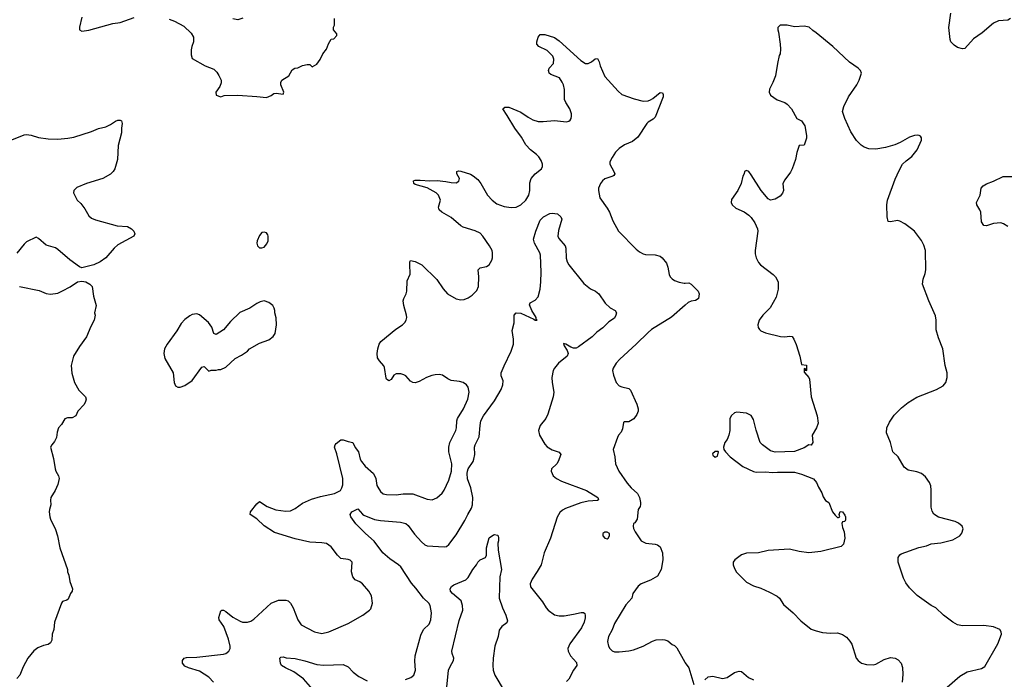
# Model space of a CAD drawing. Header units: inches. Extents: x 1934316 to 2140091, y 524953 to 667329.
# Tile 360 of 384: x 2084453 to 2092660, y 622014 to 627515. Entities that reach past the tile are written whole.
import ezdxf

# ---------------------------------------------------------------- set-up
doc = ezdxf.new("R2010")
doc.units = ezdxf.units.IN
doc.header["$MEASUREMENT"] = 0
doc.layers.add('C0682', color=7, linetype='Continuous')
doc.layers.add('C0692', color=7, linetype='Continuous')

msp = doc.modelspace()

# ---------------------------------------------------------------- linework, layer by layer
at = {"layer": 'C0682', "color": 5}
for points, elevation in [([(2084970, 627535.3), (2084951, 627451), (2084952, 627430), (2084970, 627418), (2085030, 627426.8), (2085230, 627484), (2085290.9, 627490.9), (2085407.9, 627532.1)], 320), ([(2085698, 627518), (2085742.5, 627502.5), (2085819.6, 627459.6), (2085881.1, 627401.1), (2085900.4, 627370), (2085902, 627330), (2085886, 627290), (2085882.5, 627262.5), (2085882.5, 627222.5), (2085890.7, 627190.7), (2085998, 627130), (2086070, 627100.7), (2086096.5, 627076.5), (2086113, 627050), (2086130.7, 627010), (2086130.7, 626989.3), (2086121.4, 626958.6), (2086086.8, 626910), (2086090, 626886), (2086130, 626872), (2086156.4, 626883.6), (2086270, 626884.7), (2086430, 626874.8), (2086510, 626864.7), (2086550, 626882), (2086570, 626898), (2086590, 626901), (2086650, 626894), (2086655.3, 626910), (2086629.2, 626970), (2086629, 626990), (2086638, 627010), (2086694.6, 627045.4), (2086723.1, 627096.9), (2086746, 627110), (2086770, 627112), (2086810, 627132), (2086850, 627142), (2086870, 627142), (2086890, 627122), (2086930, 627144.7), (2086957.5, 627182.5), (2086979, 627230), (2087009, 627270), (2087025.6, 627314.4), (2087050, 627352), (2087070, 627354), (2087096.4, 627383.6), (2087096.4, 627396.4), (2087068.7, 627430), (2087068.9, 627451.1), (2087075.3, 627470), (2087076.4, 627523.6)], 320), ([(2086312.8, 627527.2), (2086270, 627512.7), (2086230, 627522.4)], 320), ([(2086067.1, 621990), (2086030, 622031), (2085950, 622081), (2085859, 622110), (2085830, 622123.6), (2085810, 622149.2), (2085808.2, 622171.8), (2085824, 622190), (2085844, 622196), (2085930, 622199.5), (2086150, 622224.9), (2086170, 622230.5), (2086195.1, 622250), (2086207, 622270), (2086207.3, 622290), (2086193.3, 622350), (2086153.7, 622453.7), (2086115.8, 622510), (2086111.1, 622530), (2086130, 622586), (2086138, 622590), (2086150, 622592), (2086170, 622580.3), (2086230, 622531.7), (2086290, 622499.6), (2086310, 622491.7), (2086350, 622490.3), (2086379.7, 622500.2), (2086404.1, 622515.9), (2086550, 622650.3), (2086610, 622673.4), (2086670, 622674.4), (2086690, 622667.7), (2086710.4, 622650), (2086732.4, 622610), (2086770.6, 622510), (2086798.8, 622470), (2086910.4, 622410.3), (2086970, 622397.6), (2087030, 622408.9), (2087190, 622480.9), (2087313.2, 622550), (2087369.2, 622590), (2087378, 622602), (2087392.7, 622650), (2087383.7, 622710), (2087362.7, 622750), (2087309.6, 622809.6), (2087287.2, 622827.2), (2087250, 622845.2), (2087229.2, 622870), (2087219.3, 622910), (2087224, 622990), (2087207, 623007), (2087190, 623014), (2087130, 623022.9), (2087100.7, 623050), (2087050, 623119.3), (2087010, 623146.6), (2086970, 623153.6), (2086870, 623158.4), (2086750, 623185.4), (2086577.5, 623237.5), (2086490, 623295.1), (2086430, 623351.8), (2086374, 623390), (2086375.1, 623410), (2086430, 623478.8), (2086450, 623496.3), (2086516.5, 623456.5), (2086586.3, 623426.3), (2086670, 623416.2), (2086710, 623420.2), (2086750, 623437.3), (2086810, 623482.7), (2086884.7, 623515.3), (2086960, 623540), (2087075.5, 623564.4), (2087125.6, 623590), (2087138.5, 623610), (2087144.9, 623635.1), (2087146, 623690), (2087095.1, 623895.1), (2087076.4, 623950), (2087081.6, 623970), (2087090, 623979.7), (2087130.2, 624010.2), (2087150, 624011.4), (2087190, 623997.6), (2087230.3, 623990), (2087248.6, 623948.6), (2087276.5, 623910), (2087291.1, 623851.1), (2087300.9, 623830), (2087332, 623792), (2087400.3, 623730), (2087420.3, 623690), (2087430.2, 623630.2), (2087436.4, 623616.4), (2087460, 623580), (2087481.8, 623561.8), (2087510, 623555.2), (2087590, 623552.6), (2087650, 623561.1), (2087730, 623561.6), (2087850, 623516.5), (2087890, 623510.4), (2087930, 623526.4), (2087973.4, 623566.6), (2087990, 623590.7), (2088030, 623674), (2088053.1, 623750), (2088054.3, 623810), (2088028.2, 623910), (2088029.7, 623950), (2088038, 623990), (2088088.4, 624090), (2088094.7, 624110), (2088096.8, 624170), (2088102, 624190), (2088153.1, 624270), (2088187.6, 624350), (2088198.4, 624410), (2088192, 624450), (2088176, 624470), (2088150, 624489.4), (2088118.3, 624498.3), (2088050, 624506.3), (2088020.1, 624520.1), (2087976, 624550), (2087950, 624556.9), (2087914.5, 624554.5), (2087887.2, 624547.2), (2087843, 624530), (2087782.8, 624497.2), (2087750, 624487.7), (2087730, 624489.8), (2087710, 624499.7), (2087670, 624545.1), (2087654, 624554), (2087630, 624560.5), (2087590, 624561.6), (2087570, 624549.6), (2087550, 624513.3), (2087530, 624503.1), (2087510, 624516.9), (2087506.3, 624526.3), (2087493.9, 624613.9), (2087488, 624628), (2087451.6, 624670), (2087435.6, 624695.6), (2087431.1, 624730), (2087436.8, 624770), (2087448.4, 624810), (2087463.5, 624830), (2087586.7, 624933.3), (2087642, 624970), (2087662, 624990), (2087672.6, 625010), (2087678.5, 625030), (2087677.2, 625050), (2087654.7, 625130), (2087649.6, 625170), (2087653.6, 625190), (2087675.1, 625230), (2087679.7, 625250), (2087682.6, 625337.4), (2087707.9, 625392.1), (2087703.3, 625476.7), (2087704.2, 625495.8), (2087710, 625506), (2087750, 625498.3), (2087803.7, 625470), (2087928.4, 625348.4), (2087983.1, 625270), (2088019.5, 625230), (2088090, 625185.7), (2088130, 625178.9), (2088157.2, 625182.7), (2088190, 625194.9), (2088223, 625217), (2088264.2, 625255.8), (2088276.9, 625290), (2088279.1, 625370), (2088275.1, 625430), (2088290, 625444.9), (2088344.2, 625455.8), (2088364.5, 625470), (2088387.6, 625510), (2088393.6, 625530), (2088394.3, 625570), (2088389.7, 625590), (2088369.7, 625630), (2088312.9, 625710), (2088290, 625733.1), (2088250, 625754.8), (2088150, 625784.5), (2088130, 625794.8), (2088050, 625865.1), (2087972.3, 625910), (2087949.7, 625929.7), (2087942, 625950), (2087960.7, 626010), (2087942.4, 626050), (2087923.6, 626070), (2087850, 626111.1), (2087750, 626141.6), (2087738, 626150), (2087736, 626170), (2087750, 626175.2), (2087790, 626177.6), (2087870, 626171), (2087932.3, 626172.3), (2088005.8, 626165.8), (2088050, 626156.4), (2088090, 626155.5), (2088112.9, 626167.1), (2088118.4, 626190), (2088095.1, 626230), (2088095.3, 626250), (2088110, 626253.4), (2088130, 626250.3), (2088210, 626226.3), (2088233.3, 626213.3), (2088270, 626182.6), (2088295.3, 626150), (2088351.6, 626050), (2088389.5, 626009.5), (2088430, 625980.2), (2088490, 625957.8), (2088550, 625947.2), (2088590, 625951.5), (2088630, 625971.7), (2088671.4, 626008.6), (2088696, 626050), (2088703.5, 626090), (2088705.7, 626154.3), (2088716.4, 626190), (2088749.8, 626230.2), (2088801.2, 626270), (2088809.4, 626290), (2088809.6, 626310), (2088799.4, 626339.4), (2088779.6, 626370), (2088761.6, 626390), (2088709.1, 626429.1), (2088672.2, 626470), (2088634.5, 626534.5), (2088578.3, 626610), (2088516.1, 626716.1), (2088479, 626770), (2088496, 626784), (2088530, 626784.9), (2088630, 626743.7), (2088690, 626701.1), (2088730, 626678.7), (2088773.4, 626666.6), (2088815.3, 626664.7), (2088910, 626674.4), (2089010, 626663), (2089030, 626667.7), (2089042, 626678), (2089049.3, 626690), (2089052, 626710), (2089051.6, 626730), (2089038.4, 626770), (2089004.2, 626824.2), (2088993.5, 626850), (2088992.3, 626932.3), (2088985.1, 626970), (2088974.3, 626994.3), (2088950.9, 627030.9), (2088878.8, 627058.8), (2088866.3, 627070), (2088862, 627082), (2088859.7, 627090), (2088866.3, 627110), (2088900.7, 627150), (2088904.8, 627184.8), (2088897, 627210), (2088850, 627257), (2088779, 627290), (2088762, 627310), (2088762, 627330), (2088775.3, 627370), (2088790, 627390.8), (2088829.3, 627390.7), (2088910, 627366.7), (2088950, 627339.5), (2089130, 627174.4), (2089170, 627150.4), (2089191.3, 627148.7), (2089218.2, 627161.8), (2089250, 627188), (2089270, 627190.6), (2089282.9, 627162.9), (2089290.4, 627130), (2089330, 627042), (2089439.9, 626919.9), (2089472.1, 626892.1), (2089573.3, 626853.3), (2089650, 626835.3), (2089690, 626837.6), (2089710, 626844.9), (2089730, 626856.4), (2089790, 626906.8), (2089810, 626904.7), (2089817.3, 626890), (2089816, 626870), (2089750, 626700.5), (2089734, 626686), (2089690, 626660.9), (2089680.2, 626650), (2089605.8, 626534.2), (2089560.4, 626499.6), (2089493.4, 626470), (2089450, 626440.5), (2089419.5, 626410), (2089390, 626366.6), (2089372, 626330), (2089370.3, 626310), (2089404.2, 626250), (2089411.8, 626228.2), (2089404.7, 626215.3), (2089396, 626210), (2089330, 626187.3), (2089310, 626172), (2089292.7, 626150), (2089277.6, 626110), (2089275.8, 626090), (2089288.4, 626030), (2089350, 625944), (2089368.5, 625910), (2089396.3, 625836.3), (2089442.4, 625750), (2089590, 625600.4), (2089617.8, 625577.8), (2089650, 625562), (2089670, 625556.5), (2089750, 625553.4), (2089790, 625542), (2089808, 625530), (2089844.2, 625484.2), (2089855.3, 625450), (2089864.9, 625390), (2089874.4, 625370), (2089890, 625352.7), (2089910, 625339.5), (2089950, 625325.7), (2089990, 625318.7), (2090000, 625318.8)], 280), ([(2084372.1, 626507.9), (2084490, 626553.4), (2084510, 626556.3), (2084549.5, 626550.5), (2084610, 626533.4), (2084690, 626520.9), (2084770, 626517.4), (2084854.2, 626525.8), (2084905.1, 626534.9), (2085050, 626582), (2085110, 626607.4), (2085170, 626620.4), (2085210, 626639.5), (2085250, 626668.4), (2085270, 626677.1), (2085290, 626678), (2085300.7, 626670), (2085305.5, 626650), (2085300.5, 626610), (2085301.6, 626570), (2085274.6, 626465.4), (2085268, 626350), (2085244.4, 626270), (2085231.5, 626248.5), (2085210, 626227), (2085146, 626190), (2085010.7, 626150), (2084930, 626115.8), (2084903, 626090), (2084900.5, 626070), (2084930.8, 626010), (2084961.5, 625981.5), (2084996, 625936), (2085030, 625880.4), (2085050, 625860.9), (2085084.3, 625844.3), (2085263.7, 625796.3), (2085352, 625790), (2085384.7, 625770), (2085404.7, 625750), (2085412, 625730), (2085404.7, 625710), (2085270, 625636), (2085240.7, 625610), (2085170.4, 625529.6), (2085124.5, 625495.5), (2085070, 625469.2), (2084970, 625445.2), (2084950, 625454), (2084870, 625511.6), (2084770, 625598.9), (2084750, 625611.1), (2084674.2, 625634.2), (2084610, 625689.5), (2084590, 625700.7), (2084510, 625662.9), (2084490, 625643.7), (2084430, 625566.6)], 280), ([(2087667.7, 622012.3), (2087711.8, 622028.2), (2087737.6, 622050), (2087752.8, 622090), (2087745.5, 622165.5), (2087748.9, 622210), (2087796.6, 622383.4), (2087818, 622430), (2087864.6, 622475.4), (2087878.2, 622510), (2087884.5, 622570), (2087872.7, 622630), (2087862.7, 622650), (2087818.4, 622690), (2087755.2, 622775.2), (2087717.1, 622817.2), (2087630, 622951.1), (2087610, 622969.7), (2087538.4, 623018.4), (2087479.5, 623070), (2087406.3, 623166.3), (2087333.6, 623230), (2087253.3, 623310), (2087214, 623370), (2087206, 623390), (2087221.2, 623410), (2087270, 623436.3), (2087310.2, 623390.2), (2087322.2, 623382.2), (2087410, 623347.4), (2087458.6, 623338.6), (2087625.3, 623325.2), (2087670, 623313.1), (2087690, 623295.8), (2087743.9, 623223.9), (2087800.6, 623160.6), (2087830, 623136.5), (2087850, 623127.7), (2087990, 623118.7), (2088010, 623121.3), (2088030, 623138.4), (2088090, 623219.5), (2088162.6, 623337.4), (2088186.6, 623390), (2088218, 623442), (2088228, 623470), (2088229, 623530), (2088212.8, 623610), (2088185.1, 623685.1), (2088181.2, 623730), (2088184, 623750), (2088191.3, 623770), (2088231.5, 623830), (2088238.5, 623850), (2088246, 623890), (2088243.8, 623950), (2088248.8, 623970), (2088283, 624037), (2088289.8, 624130.2), (2088297.4, 624170), (2088317.2, 624210), (2088410, 624337.4), (2088464.4, 624430), (2088480.8, 624470), (2088482.9, 624502.9), (2088465.1, 624545.1), (2088466.7, 624570), (2088490, 624629.2), (2088549.9, 624750), (2088567.5, 624810), (2088568.8, 624850), (2088558, 624922), (2088573.6, 624986.4), (2088572.7, 625050), (2088590, 625070.6), (2088630, 625066.4), (2088738.6, 625018.5), (2088750, 625008.9), (2088766, 625010), (2088756.4, 625016.4), (2088757.6, 625030), (2088720.5, 625090), (2088703.2, 625136.8), (2088706.8, 625153.2), (2088750, 625174.8), (2088775.1, 625204.9), (2088791.4, 625268.6), (2088797.4, 625330), (2088800.4, 625410), (2088794.7, 625550), (2088788, 625570), (2088742.9, 625650), (2088735.3, 625684.7), (2088753.3, 625750), (2088790, 625842), (2088818, 625870), (2088870, 625898.8), (2088890, 625901), (2088934.4, 625894.4), (2088962, 625870), (2088970.7, 625850.7), (2088943.1, 625756.9), (2088939.3, 625710), (2088947.7, 625690), (2089000.3, 625630), (2089004.9, 625610), (2089006.9, 625526.9), (2089016.1, 625496.1), (2089030.5, 625470), (2089153.5, 625313.5), (2089210, 625270.6), (2089251.9, 625251.9), (2089280.7, 625230), (2089331.3, 625150), (2089373.2, 625113.2), (2089416, 625090), (2089426.8, 625070), (2089422.4, 625050), (2089410, 625026.3), (2089364, 624996), (2089313.9, 624946.1), (2089264.4, 624910), (2089224.9, 624870), (2089110, 624785.6), (2089090, 624775.8), (2089070, 624776.9), (2089045.3, 624785.3), (2089004, 624810), (2088985.3, 624814.7), (2088990, 624796), (2089017.2, 624757.2), (2089024.9, 624730), (2089014.9, 624710), (2088942.6, 624650), (2088910.4, 624610), (2088900.4, 624590), (2088888.5, 624530), (2088890.4, 624490), (2088903.6, 624410), (2088898.3, 624370), (2088855.3, 624224.7), (2088839.3, 624190), (2088790.2, 624130), (2088776, 624090), (2088785.5, 624050), (2088830, 623976.1), (2088850, 623952.2), (2088890, 623927), (2088949, 623909), (2088964.4, 623890), (2088941.3, 623830), (2088930, 623812.3), (2088885.5, 623770), (2088882, 623750), (2088899.1, 623710), (2088927.7, 623687.7), (2088967.7, 623667.7), (2089178, 623590), (2089270.4, 623530), (2089278, 623510), (2089270, 623504.2), (2089190, 623498.9), (2089130, 623486.8), (2089002, 623438), (2088976.2, 623423.8), (2088955.1, 623404.9), (2088933.5, 623366.5), (2088877.1, 623190), (2088823.1, 623070), (2088798.9, 622970), (2088767.1, 622912.9), (2088724.4, 622850), (2088707.3, 622810), (2088710, 622784.7), (2088810, 622660.7), (2088840.3, 622610), (2088858.4, 622590), (2088910, 622552), (2088950, 622543.6), (2088990, 622544), (2089070, 622556.5), (2089132.5, 622572.5), (2089150.7, 622570.7), (2089162.8, 622562.8), (2089166.2, 622546.2), (2089166.2, 622526.2), (2089157.4, 622490), (2089135.3, 622444.7), (2089037, 622310), (2089021.6, 622270), (2089023, 622250), (2089042.4, 622210), (2089094.7, 622154.7), (2089097, 622130), (2089068.5, 622090), (2089030, 622016), (2089010, 621996)], 260), ([(2084450, 625288.5), (2084615.2, 625255.2), (2084672.5, 625232.5), (2084710, 625226), (2084770, 625235.5), (2084810, 625252.7), (2084874, 625286), (2084935.3, 625330), (2084970, 625335.3), (2085004.7, 625330), (2085038, 625310), (2085056, 625290), (2085067.3, 625210), (2085090.6, 625130), (2085077.3, 625070), (2085080.7, 625050), (2085074, 625010), (2085044.9, 624955.1), (2085010.4, 624870), (2084952, 624790), (2084901.3, 624710), (2084881.3, 624630), (2084887.4, 624567.4), (2084910.4, 624490), (2084944.4, 624424.4), (2085002, 624370), (2085005.5, 624350), (2085001.6, 624330), (2084990, 624306), (2084936, 624250), (2084921, 624210), (2084890, 624194.5), (2084850, 624195.1), (2084830, 624186.6), (2084801.1, 624138.9), (2084775.5, 624110), (2084764.9, 624075.1), (2084760.3, 624030), (2084742.2, 623997.8), (2084719.1, 623970), (2084710.7, 623950), (2084734.6, 623854.6), (2084747.7, 623770), (2084754, 623750), (2084777.3, 623710), (2084782, 623690), (2084770, 623638), (2084747.7, 623590), (2084711.7, 623530), (2084708.7, 623508.7), (2084713.4, 623470), (2084700.7, 623430), (2084699.1, 623410), (2084703, 623370), (2084708.2, 623350), (2084750, 623262.8), (2084767.2, 623210), (2084787, 623110), (2084850.5, 622930.5), (2084850.7, 622910.7), (2084861.4, 622881.4), (2084870.5, 622830), (2084892.7, 622770), (2084890.5, 622750), (2084874.8, 622730), (2084857.3, 622682.7), (2084846.4, 622673.6), (2084810, 622662), (2084801, 622650), (2084744, 622490), (2084735.8, 622430), (2084723.1, 622390), (2084719.3, 622340.7), (2084710, 622318), (2084690, 622305.1), (2084650, 622295.1), (2084603.4, 622276.6), (2084570, 622253.2), (2084520.7, 622190), (2084481.7, 622118.3), (2084453.4, 622050), (2084430, 622021.2)], 280), ([(2090000, 625134.2), (2089886.1, 625033.9), (2089719.1, 624930), (2089690, 624907.6), (2089590, 624807.6), (2089455.6, 624684.4), (2089424, 624650), (2089398.8, 624610), (2089394.8, 624590), (2089400.7, 624550), (2089423.8, 624490), (2089450, 624462.4), (2089472.8, 624452.7), (2089530, 624439.6), (2089544.5, 624424.5), (2089597.9, 624310), (2089608.4, 624270), (2089607.4, 624250), (2089597.8, 624222.2), (2089572.9, 624187.1), (2089530, 624162.7), (2089490, 624160.9), (2089485.4, 624154.6), (2089478.4, 624101.6), (2089465.5, 624074.5), (2089443.7, 624050), (2089434, 624030), (2089398.4, 623930), (2089412, 623870), (2089417.6, 623810), (2089446.7, 623750), (2089516.5, 623650), (2089550.4, 623610), (2089602.4, 623562.4), (2089617.4, 623530), (2089628.4, 623490), (2089628.1, 623471.9), (2089624.5, 623455.5), (2089608.4, 623430), (2089598, 623350), (2089579.9, 623320.1), (2089570, 623312.3), (2089566.7, 623290), (2089570, 623271.3), (2089583.5, 623243.5), (2089631.3, 623170), (2089670.6, 623150.6), (2089750, 623141.6), (2089770, 623134.9), (2089790, 623119.1), (2089810.2, 623070.2), (2089812.9, 623010), (2089798.9, 622930), (2089770, 622874.5), (2089710, 622841.3), (2089633.4, 622810), (2089608.2, 622790), (2089562.8, 622730), (2089554, 622690), (2089505.4, 622634.6), (2089410, 622479.3), (2089391.9, 622428.1), (2089359.5, 622370), (2089353.4, 622330), (2089359.3, 622290), (2089370.5, 622270), (2089391.6, 622251.6), (2089410, 622244.2), (2089450, 622242.3), (2089530, 622251.5), (2089570, 622260.9), (2089649.2, 622290), (2089726.3, 622333.7), (2089757.7, 622342.3), (2089810, 622346.7), (2089830, 622344.9), (2089854.7, 622334.7), (2089890, 622304), (2089910, 622296.3), (2089930, 622276.3), (2089996, 622156), (2090000, 622150.7)], 280), ([(2088011.8, 621950), (2088026.8, 622090), (2088039.6, 622120.4), (2088069.7, 622170), (2088071.2, 622190), (2088057.6, 622230), (2088055.6, 622250), (2088115.5, 622504.4), (2088145.7, 622590), (2088144, 622630), (2088131.3, 622670), (2088059.6, 622730), (2088044.7, 622750), (2088040.5, 622770), (2088051.1, 622788.9), (2088070, 622802.4), (2088170, 622843), (2088190, 622862), (2088228.7, 622931.3), (2088259.3, 622970), (2088270, 622990.8), (2088290, 623010.6), (2088335.3, 623030), (2088344, 623050), (2088343.7, 623110), (2088365.2, 623194.8), (2088401.2, 623218.8), (2088410, 623221), (2088435.3, 623215.3), (2088442, 623210), (2088444.7, 623190), (2088444.7, 623170), (2088438, 623150), (2088441, 623090), (2088467.3, 622930), (2088455.8, 622870), (2088450.4, 622690), (2088475.6, 622610), (2088504.9, 622550), (2088518, 622502), (2088514.2, 622485.8), (2088470, 622454), (2088450, 622424), (2088439.6, 622370), (2088412.9, 622290), (2088399.5, 622190), (2088397, 622130), (2088400.4, 622090), (2088414, 622050), (2088490, 621917.3)], 240), ([(2086896.8, 621930), (2086818.7, 622018.7), (2086736.9, 622076.9), (2086667, 622110), (2086636, 622130), (2086625.2, 622150), (2086622, 622190), (2086630, 622198), (2086650, 622201), (2086673, 622193), (2086750, 622187.4), (2086830, 622169.2), (2086930, 622137.6), (2086988.5, 622131.5), (2087150, 622138.4), (2087190, 622117.6), (2087233.2, 622073.2), (2087278.2, 622038.2), (2087350, 622002.7)], 260)]:
    msp.add_lwpolyline(points, dxfattribs=dict(at, elevation=elevation))
for points, elevation in [([(2086490, 625742), (2086470, 625739), (2086450, 625715.3), (2086430.7, 625670), (2086428.2, 625650), (2086436, 625630), (2086450, 625611.3), (2086470, 625611), (2086490, 625618), (2086513.6, 625646.4), (2086524, 625670), (2086524, 625710), (2086520.2, 625720.2), (2086510, 625738)], 320), ([(2086490, 625169), (2086458, 625162), (2086430, 625149.2), (2086370.4, 625109.6), (2086286.9, 625073.1), (2086210, 624999), (2086150, 624929.2), (2086090, 624888.7), (2086070, 624898), (2086053.2, 624950), (2086025.2, 624990), (2085950, 625053.2), (2085930, 625061.2), (2085890, 625056), (2085870, 625046), (2085830, 625014.5), (2085799.4, 624980.6), (2085761.1, 624918.9), (2085682.4, 624810), (2085659.3, 624770), (2085652.7, 624730), (2085661.6, 624690), (2085732.4, 624570), (2085741.3, 624490), (2085750, 624462.8), (2085770, 624450.7), (2085790, 624450.7), (2085830, 624464), (2085890, 624506), (2085970, 624618), (2085990, 624622), (2086030, 624584.7), (2086049, 624591), (2086090, 624591.3), (2086110, 624598), (2086130, 624598), (2086170, 624618), (2086249.4, 624690.6), (2086302, 624718), (2086350, 624751.3), (2086369.4, 624770.6), (2086450, 624816), (2086530, 624846), (2086566.3, 624873.7), (2086582.7, 624897.3), (2086592.7, 624970), (2086589.1, 625029.1), (2086579, 625070), (2086579, 625090), (2086574, 625110), (2086562, 625130), (2086530, 625155.3)], 320), ([(2089350, 623242), (2089330, 623242), (2089312, 623230), (2089312, 623210), (2089330, 623192), (2089350, 623184.7), (2089358, 623190), (2089368, 623210), (2089368, 623230)], 280)]:
    msp.add_lwpolyline(points, close=True, dxfattribs=dict(at, elevation=elevation))
at = {"layer": 'C0692', "color": 5}
for points, elevation in [([(2092710, 627525.6), (2092689.2, 627510.8), (2092610, 627505.5), (2092570, 627486.2), (2092475.3, 627404.7), (2092403.9, 627356.1), (2092330, 627275.1), (2092310, 627271.1), (2092270, 627281.6), (2092240.7, 627300.7), (2092214, 627330), (2092207.1, 627350), (2092196.9, 627450), (2092213.3, 627570)], 280), ([(2092183.7, 621950), (2092290, 622042), (2092350, 622075.5), (2092470, 622104.9), (2092498, 622122), (2092606, 622310), (2092636.2, 622390), (2092634.5, 622410), (2092621.2, 622430), (2092570, 622453.3), (2092490, 622462.4), (2092310, 622461.6), (2092270, 622469.6), (2092229.8, 622489.8), (2092152.3, 622550), (2092090, 622609.3), (2092051.2, 622631.2), (2091933.3, 622713.3), (2091870, 622778.4), (2091838.6, 622818.6), (2091818.3, 622858.3), (2091774.7, 622990), (2091774.5, 623030), (2091787.8, 623052.2), (2091800.1, 623059.9), (2091947.9, 623112.1), (2092010, 623126.4), (2092050, 623144.9), (2092130, 623153), (2092230, 623178), (2092289.5, 623210.5), (2092306.8, 623233.2), (2092316, 623270), (2092309.2, 623290), (2092277.2, 623317.2), (2092249.6, 623329.6), (2092110, 623365.4), (2092072.2, 623392.2), (2092057.5, 623417.5), (2092049.8, 623450), (2092051.2, 623591.2), (2092046.5, 623626.5), (2092035.4, 623655.4), (2092002.3, 623702.3), (2091969.7, 623729.7), (2091930, 623744.7), (2091858.6, 623758.6), (2091824.1, 623784.1), (2091774.3, 623870), (2091729.7, 623910), (2091710, 623989), (2091676.9, 624070), (2091680.3, 624110), (2091702.4, 624157.6), (2091742.6, 624217.4), (2091802.9, 624277.1), (2091857.4, 624322.6), (2091930, 624366.4), (2092094, 624430), (2092150, 624460.5), (2092173.3, 624490), (2092183.5, 624530), (2092182.7, 624570), (2092166.4, 624630), (2092147.8, 624770), (2092110, 624862), (2092092.5, 624927.5), (2092092, 625010), (2092086.3, 625046.3), (2092030, 625169.2), (2091978.7, 625310), (2091982, 625350), (2092001.2, 625398.8), (2092006.4, 625430), (2092001.7, 625590), (2091990, 625633.2), (2091970, 625672.7), (2091927.3, 625730), (2091910, 625751.8), (2091886.6, 625770), (2091830, 625811.5), (2091790, 625833.3), (2091770, 625838.9), (2091710, 625828.2), (2091691.7, 625831.7), (2091682.2, 625870), (2091679.7, 625970), (2091684.7, 626010), (2091750, 626186), (2091782.3, 626257.7), (2091811.5, 626308.5), (2091841.6, 626338.4), (2091890, 626374), (2091932.3, 626430), (2091969, 626510), (2091968.7, 626530), (2091962, 626542), (2091949.1, 626549.1), (2091932.7, 626552.7), (2091910, 626549.3), (2091870, 626534.5), (2091790.4, 626489.7), (2091748.2, 626471.8), (2091670, 626449.3), (2091590, 626435.6), (2091530, 626438.7), (2091492.3, 626452.3), (2091467.1, 626467.1), (2091427.1, 626507.1), (2091379.4, 626579.4), (2091329.7, 626689.7), (2091311.8, 626750), (2091322.9, 626790), (2091362, 626870), (2091429.4, 626970), (2091449.4, 627010), (2091468.9, 627068.9), (2091462, 627090), (2091442, 627110), (2091370, 627161.2), (2091229.6, 627289.7), (2091090, 627406), (2091063.3, 627423.3), (2091032.7, 627452.7), (2090990, 627460.5), (2090910, 627455.6), (2090850, 627469.3), (2090791.3, 627468.7), (2090772, 627450), (2090771.3, 627430), (2090778, 627410), (2090790.6, 627310.6), (2090794, 627270), (2090790.8, 627230), (2090782.8, 627217.2), (2090767.7, 627150), (2090752.8, 627047.2), (2090730.8, 626990), (2090703.7, 626936.3), (2090699.5, 626910), (2090710, 626886), (2090765.1, 626845.1), (2090830, 626823.1), (2090850, 626810.5), (2090884.9, 626770), (2090930, 626691.3), (2090970, 626672), (2090996, 626630), (2091011.3, 626550), (2091010, 626526), (2090990, 626468), (2090950, 626466), (2090930, 626408), (2090919.1, 626350), (2090890.3, 626269.7), (2090877.3, 626242.7), (2090830, 626179.3), (2090814.4, 626150), (2090819.2, 626090), (2090811.4, 626068.6), (2090790, 626042.4), (2090750, 626019), (2090710.9, 626009.1), (2090690, 626021.2), (2090631.5, 626091.5), (2090550, 626222), (2090530, 626248), (2090510, 626258), (2090492.7, 626247.3), (2090492, 626230), (2090481, 626210), (2090467.3, 626150), (2090437.3, 626090), (2090385.2, 626014.8), (2090382.8, 625990), (2090390.8, 625970), (2090421.7, 625941.7), (2090491.8, 625911.8), (2090530, 625884.9), (2090550, 625864), (2090579.3, 625819.3), (2090602.4, 625770), (2090606.4, 625750), (2090582.6, 625590), (2090582.5, 625562.5), (2090590.4, 625530), (2090610.3, 625490.3), (2090628, 625470), (2090732, 625390), (2090751.7, 625370), (2090773.2, 625330), (2090773.7, 625266.3), (2090759.1, 625200.9), (2090708.2, 625111.8), (2090647.7, 625050), (2090616, 625010), (2090606, 624970), (2090607.1, 624947.1), (2090618, 624930), (2090630, 624921), (2090670, 624904), (2090793.8, 624873.8), (2090830, 624870.4), (2090870, 624877), (2090890, 624872), (2090906, 624850), (2090925.4, 624805.4), (2090956.4, 624710), (2090970, 624638), (2091010, 624634), (2091011.3, 624630), (2091011.1, 624588.9), (2091006, 624586), (2091002, 624602), (2090990, 624606), (2090990, 624574), (2090994, 624574), (2091030, 624532), (2091035.9, 624515.9), (2091050.5, 624370.5), (2091100.7, 624210), (2091106.8, 624150), (2091094.8, 624110), (2091058.8, 624050), (2091064.7, 623990), (2091050, 623968), (2091030, 623968.7), (2090990, 623945.2), (2090910, 623912.7), (2090749.3, 623909.3), (2090710, 623919), (2090644, 623970), (2090625.2, 623990), (2090591.7, 624091.7), (2090570, 624182), (2090550, 624213.2), (2090510, 624233.2), (2090430, 624241.2), (2090410, 624237.2), (2090384.5, 624215.5), (2090371, 624190), (2090370.7, 624090), (2090364, 624050), (2090350, 624015.3), (2090330, 623988), (2090318, 623950), (2090322, 623930), (2090336, 623910), (2090374, 623870), (2090480.7, 623790), (2090570, 623746), (2090590, 623742.6), (2090665.1, 623745.1), (2090730, 623739.3), (2090770, 623743), (2090910, 623740.4), (2090970, 623724.9), (2091070, 623685.3), (2091094.8, 623654.8), (2091110, 623615.5), (2091138.9, 623570), (2091150, 623534.8), (2091170, 623504), (2091196, 623490), (2091228.4, 623410), (2091250, 623384), (2091270, 623364), (2091277.2, 623362.8), (2091288, 623370), (2091284, 623390), (2091290, 623414), (2091310, 623412), (2091330, 623382), (2091336, 623370), (2091336.9, 623343.1), (2091331.1, 623328.9), (2091310, 623328), (2091305.2, 623314.8), (2091310, 623281), (2091323.8, 623243.8), (2091330.3, 623190), (2091318.3, 623141.7), (2091298.7, 623121.3), (2091130, 623079.3), (2091029.4, 623069.4), (2090950, 623079.3), (2090870, 623100.5), (2090690, 623089.2), (2090610, 623070.4), (2090510, 623067.3), (2090470, 623053.6), (2090414, 623010), (2090400.4, 622990), (2090399.6, 622970), (2090410, 622937.1), (2090427.8, 622907.8), (2090510, 622824.9), (2090570, 622794.4), (2090630, 622774), (2090702.2, 622742.2), (2090766.5, 622706.5), (2090784.9, 622690), (2090818.7, 622638.7), (2090899.1, 622570), (2090962.3, 622502.3), (2091050, 622431.8), (2091090, 622417.4), (2091145.1, 622405.1), (2091210, 622399.5), (2091270, 622401.7), (2091310, 622387.2), (2091345, 622364.9), (2091373, 622333), (2091387.3, 622307.3), (2091424.4, 622190), (2091440.5, 622170), (2091470, 622150.4), (2091510, 622137.6), (2091570, 622134.4), (2091590, 622140.4), (2091659.4, 622180.6), (2091710, 622194.9), (2091750, 622190.6), (2091776.1, 622176.1), (2091800.7, 622150), (2091812.3, 622112.3), (2091814.6, 622054.6), (2091808.5, 621990)], 320), ([(2092690, 625789.6), (2092653.6, 625813.6), (2092630, 625819.6), (2092570, 625815.4), (2092510, 625794.5), (2092490, 625799.3), (2092469.8, 625829.8), (2092463, 625910), (2092456.9, 625930), (2092429.6, 625970), (2092426.6, 625990), (2092459.6, 626050), (2092467, 626110), (2092483.7, 626130), (2092510, 626145.7), (2092570, 626166.9), (2092650, 626206.5), (2092747.8, 626207.8)], 280), ([(2090000, 625318.8), (2090030, 625319.3), (2090050, 625310.5), (2090108, 625250), (2090117.1, 625230), (2090110.4, 625190), (2090099.5, 625180.5), (2090086.2, 625173.8), (2090050, 625167.8), (2090024.4, 625155.6), (2090000, 625134.2)], 280), ([(2090000, 622150.7), (2090030, 622110.8), (2090072.1, 621972.1)], 280), ([(2090162, 622010), (2090190, 622035.5), (2090230, 622039.5), (2090310, 622020.5), (2090350, 622030.4), (2090410, 622070.3), (2090450, 622082.4), (2090470, 622079.1), (2090528, 622030), (2090570, 622008.8)], 280)]:
    msp.add_lwpolyline(points, dxfattribs=dict(at, elevation=elevation))
at = {"layer": 'C0692', "color": 5, "elevation": 320}
msp.add_lwpolyline([(2090250, 623914), (2090226.4, 623893.6), (2090230, 623882), (2090250, 623867.3), (2090270, 623874), (2090278, 623910), (2090273.6, 623913.6)], close=True, dxfattribs=at)

doc.saveas('drawing.dxf')
